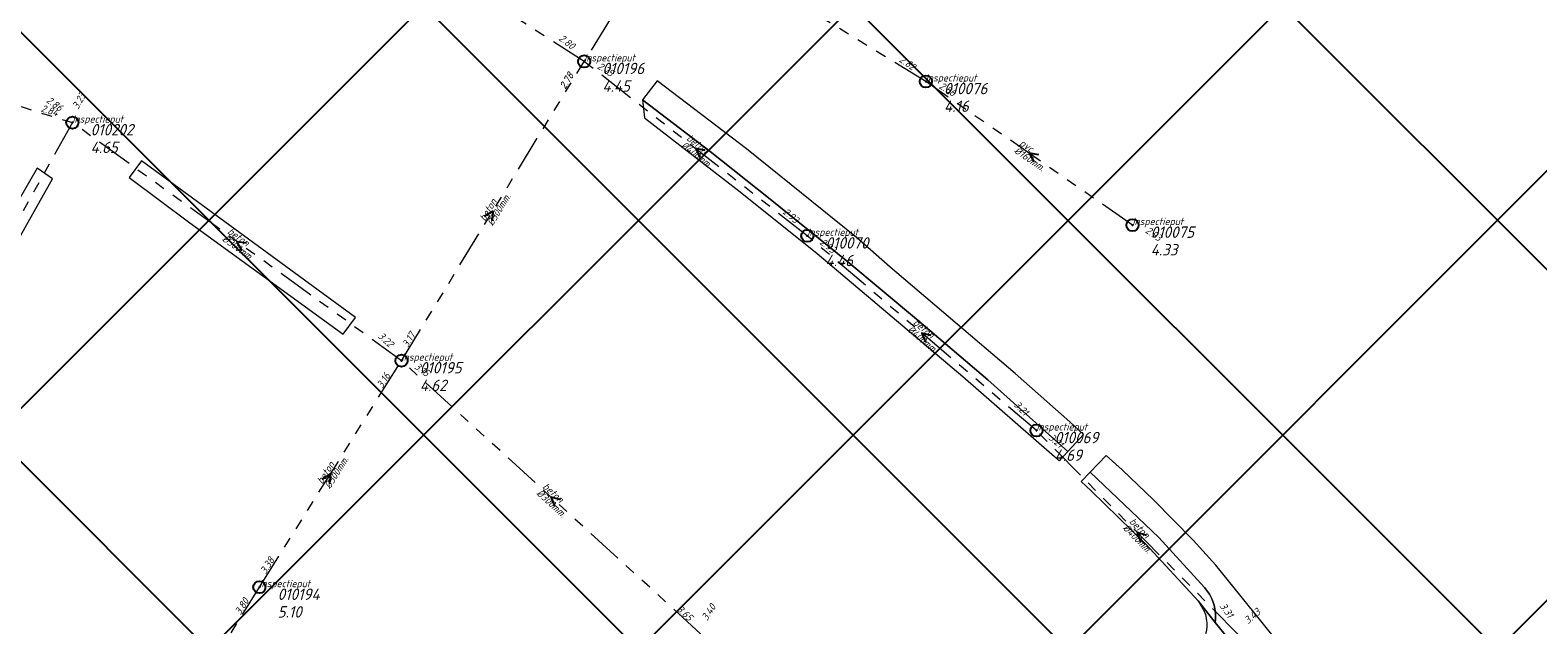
# Model space of a CAD drawing. Extents: x 148869 to 161638, y 453607 to 469810.
# Tile 404 of 656: x 153705 to 153953, y 463610 to 463708. Entities that reach past the tile are written whole.
import ezdxf

# ---------------------------------------------------------------- set-up
doc = ezdxf.new("R2010")
doc.units = 0
doc.header["$PDMODE"] = 32
doc.header["$PDSIZE"] = 2
doc.linetypes.add('RI-GWA', pattern=[18.45, 6, -1.8, 1.75, -1.8, 1.75, -1.8, 1.75, -1.8])
doc.layers.get('0').update_dxf_attribs({"linetype": 'CONTINUOUS'})
doc.layers.get('DEFPOINTS').update_dxf_attribs({"linetype": 'CONTINUOUS'})
doc.layers.add('2023 hatch', color=90, linetype='CONTINUOUS')
for name, color, linetype, lineweight in [('B-OI-RI-GWA-MATERIAAL-T18', 10, 'CONTINUOUS', 18), ('B-OI-RI-GWA-PUTDEKSELHOOGTE-T25', 10, 'CONTINUOUS', 25), ('B-OI-RI-GWA_BOB-T18', 10, 'CONTINUOUS', 18), ('B-OI-RI-GWA_DIAMETER-T18', 10, 'CONTINUOUS', 18), ('B-OI-RI-GWA_PUTNUMMER-T18', 10, 'CONTINUOUS', 18), ('B-OI-RI-GWA_RIOOLPUT-S', 10, 'CONTINUOUS', 25), ('B-OI-RI-GWA_TRANSPORTLEIDING-G', 10, 'RI-GWA', 18), ('B-OI-RI-STROOMRICHTING-S', 252, 'CONTINUOUS', 25), ('B-RO-VH-VERHARDING_ASFALT-GV', 251, 'CONTINUOUS', 18), ('B-RO-VH-VERHARDING_STRAATBAKSTEEN-GV', 251, 'CONTINUOUS', 18)]:
    doc.layers.add(name, color=color, linetype=linetype, lineweight=lineweight)
doc.styles.add('NLCS-ISO-M500-T18_CURSIEF', font='NLCS-ISO.ttf', dxfattribs={"oblique": 15, "height": 0.9})
doc.styles.add('NLCS-ISO-M750-T25_CURSIEF', font='NLCS-ISO.ttf', dxfattribs={"oblique": 15, "height": 1.875})

# ---------------------------------------------------------------- blocks, each defined once
blk = doc.blocks.new('ACMAP_ANN_TEMPLATE_gwa-diam')
at = {"color": 0, "linetype": 'ByBlock', "style": 'NLCS-ISO-M500-T18_CURSIEF', "oblique": 15}
blk.add_attdef('gwa-diam', (-2.2, -1.3), '', height=1.2, dxfattribs=at)
blk = doc.blocks.new('ACMAP_ANN_TEMPLATE_gwa-materiaal')
at = {"color": 0, "linetype": 'ByBlock', "style": 'NLCS-ISO-M500-T18_CURSIEF', "oblique": 15}
blk.add_attdef('gwa-mat', (-2.2, 0.2), '', height=1.2, dxfattribs=at)
blk = doc.blocks.new('ACMAP_ANN_TEMPLATE_gwa-nap-l')
at = {"color": 0, "linetype": 'ByBlock', "style": 'NLCS-ISO-M500-T18_CURSIEF', "oblique": 15}
blk.add_attdef('gwa-nap-l', (2.3, 0.2), '', height=1.2, dxfattribs=at)
blk = doc.blocks.new('ACMAP_ANN_TEMPLATE_gwa-nap-r')
at = {"color": 0, "linetype": 'ByBlock', "style": 'NLCS-ISO-M500-T18_CURSIEF', "oblique": 15}
blk.add_attdef('gwa-nap-r', (-5.6, 0.2), '', height=1.2, dxfattribs=at)
blk = doc.blocks.new('ACMAP_ANN_TEMPLATE_gwa-puth')
at = {"color": 0, "linetype": 'ByBlock', "style": 'NLCS-ISO-M750-T25_CURSIEF', "oblique": 15}
blk.add_attdef('gwa-puth', (3, -5), '', height=1.88, dxfattribs=at)
blk = doc.blocks.new('ACMAP_ANN_TEMPLATE_gwa-putnr')
at = {"color": 0, "linetype": 'ByBlock', "style": 'NLCS-ISO-M750-T25_CURSIEF', "oblique": 15}
blk.add_attdef('gwa-putnr', (3, -2.1), '', height=1.88, dxfattribs=at)
blk = doc.blocks.new('ACMAP_ANN_TEMPLATE_type knoop')
at = {"layer": 'DEFPOINTS', "style": 'NLCS-ISO-M500-T18_CURSIEF', "oblique": 15}
blk.add_attdef('type_knoop', (0, 0), '', height=1.2, dxfattribs=at)

msp = doc.modelspace()

# ---------------------------------------------------------------- hatches: boundary and pattern name
at = {"layer": '2023 hatch'}
h = msp.add_hatch(dxfattribs=at)
h.set_pattern_fill('L45L135', color=256, scale=49.98)
h.set_pattern_definition([(45, (0, 0), (-35.341197, 35.341197), []), (135, (0, 0), (-35.341197, -35.341197), [])])
h.paths.add_polyline_path([(155033.65, 463387.49), (154736.21, 463174.82), (154703.82, 463157.03), (154669.13, 463116.73), (154497.36, 463128.81), (154485.96, 463103.35), (154403, 462810.28), (154029.41, 462913.19), (153921.91, 462926.36), (153533.06, 462959.92), (153521.58, 463046.87), (153065.73, 463131.59), (152840.09, 463157.69), (152602.55, 463321.62), (152457.44, 463373.38), (152283.77, 463566.95), (152230.15, 463641.33), (152156.25, 463699.58), (152012.16, 463887.19), (152009.38, 463939.89), (151991.35, 464191.03), (152103.19, 464343.83), (152153.39, 464455.21), (152151.03, 464561.94), (152249.45, 464811.76), (152130.92, 465032.5), (152332.42, 465169.93), (152738.18, 465252.75), (152947.54, 465152.17), (153150.32, 465023.39), (153302.02, 464886.05), (153728.6, 464650.43), (153874.6, 464567.83), (153954.88, 464501.43), (153988.94, 464472.57), (154027.82, 464422.75), (154193.47, 464138.07), (154280.01, 463968.67), (154339.28, 463993.19), (154494.94, 463873.13), (154622.49, 463821.49), (154755.92, 463721.99), (154868.72, 463597.28)])

# ---------------------------------------------------------------- linework, layer by layer
at = {"layer": 'B-OI-RI-GWA_RIOOLPUT-S', "color": 251}
for p in [(153795.99, 463702.69), (153852.2, 463699.38), (153711.78, 463692.61), (153886.21, 463675.75), (153832.71, 463673.98), (153765.95, 463653.43), (153870.41, 463641.94), (153742.55, 463616.15)]:
    msp.add_point(p, dxfattribs=at)
at = {"layer": 'B-OI-RI-GWA_TRANSPORTLEIDING-G', "color": 251}
for p, q in [((153795.99, 463702.69), (153753.75, 463729.85)), ((153810.02, 463725.3), (153795.99, 463702.69)), ((153852.2, 463699.38), (153810.02, 463725.3)), ((153674.89, 463704.15), (153711.78, 463692.61)), ((153765.95, 463653.43), (153795.99, 463702.69)), ((153832.71, 463673.98), (153795.99, 463702.69)), ((153886.21, 463675.75), (153852.2, 463699.38)), ((153711.78, 463692.61), (153686.36, 463647.12)), ((153765.95, 463653.43), (153711.78, 463692.61)), ((153870.41, 463641.94), (153832.71, 463673.98)), ((153742.55, 463616.15), (153765.95, 463653.43)), ((153815.16, 463608.49), (153765.95, 463653.43)), ((153903.61, 463608.38), (153870.41, 463641.94)), ((153720.33, 463580.32), (153742.55, 463616.15))]:
    msp.add_line(p, q, dxfattribs=at)
at = {"layer": 'B-OI-RI-STROOMRICHTING-S', "color": 251}
for points in [[(153815.92, 463688.02), (153814.35, 463688.33), (153815.04, 463686.88)], [(153870.8, 463687.33), (153869.2, 463687.57), (153869.98, 463686.15)], [(153779.61, 463677.21), (153780.96, 463678.06), (153780.83, 463676.46)], [(153740.45, 463672.76), (153738.86, 463673.02), (153739.61, 463671.59)], [(153853.11, 463657.58), (153851.55, 463657.96), (153852.18, 463656.48)], [(153752.86, 463633.95), (153754.24, 463634.79), (153754.08, 463633.19)], [(153792.1, 463630.52), (153790.55, 463630.96), (153791.12, 463629.46)], [(153888.52, 463624.64), (153887.01, 463625.16), (153887.51, 463623.63)]]:
    msp.add_lwpolyline(points, dxfattribs=at)
at = {"layer": 'B-RO-VH-VERHARDING_ASFALT-GV', "flags": 128}
for points in [[(153875.58, 463638.5), (153878.16, 463641.29), (153875.91, 463643.37), (153866.92, 463651.33), (153846.34, 463668.85), (153840.8, 463673.71), (153822.7, 463688.32), (153808.02, 463699.52), (153805.58, 463696.34), (153816.7, 463687.86), (153826.32, 463680.23), (153839.4, 463669.69), (153850.7, 463660.29), (153862.39, 463650.28)], [(153805.58, 463696.34), (153805.91, 463693.39), (153821.66, 463681.24), (153834.32, 463671.07), (153858.28, 463650.83), (153873.4, 463637.65), (153874.14, 463636.96), (153875.58, 463638.5), (153862.39, 463650.28), (153850.7, 463660.29), (153839.4, 463669.69), (153826.32, 463680.23), (153816.7, 463687.86)], [(153879.28, 463635.11), (153877.79, 463633.56), (153879.44, 463632.02), (153888.39, 463623.23), (153897, 463613.88), (153899.82, 463610.36), (153899.9, 463610.97), (153899.9, 463611.72), (153899.83, 463612.28), (153899.65, 463613.17), (153899.32, 463614.1), (153898.88, 463614.98), (153898.09, 463616.12), (153890.55, 463624.33)]]:
    msp.add_lwpolyline(points, close=True, dxfattribs=at)
msp.add_lwpolyline([(153914.98, 463601.14), (153907.34, 463610.59), (153899.93, 463619.76), (153896.19, 463623.91), (153889.66, 463630.53), (153884.51, 463635.44), (153881.89, 463637.85), (153879.28, 463635.11), (153890.55, 463624.33), (153898.09, 463616.12), (153898.88, 463614.98), (153899.32, 463614.1), (153899.65, 463613.17), (153899.83, 463612.28), (153899.9, 463611.72), (153899.9, 463610.97), (153899.82, 463610.36), (153902.65, 463606.83)], dxfattribs=at)
at = {"layer": 'B-RO-VH-VERHARDING_STRAATBAKSTEEN-GV', "flags": 128}
for points in [[(153683.98, 463646.18), (153682.84, 463644.16), (153677.59, 463634.88), (153671.56, 463624.07), (153670.36, 463621.9), (153667.53, 463616.86), (153670.17, 463615.35), (153677.3, 463628.01), (153681.4, 463635.2), (153682.56, 463637.31), (153689.64, 463649.73), (153696.57, 463662.15), (153697.7, 463664.2), (153708.53, 463683.39), (153705.99, 463685.1), (153699.54, 463673.96), (153695.18, 463666.26), (153690.46, 463657.76)], [(153758.36, 463660.54), (153723.14, 463686.32), (153721.11, 463683.58), (153731.11, 463676.12), (153756.35, 463657.77)]]:
    msp.add_lwpolyline(points, close=True, dxfattribs=at)
msp.add_lwpolyline([(153861.5, 463575.36), (153863.79, 463572.67), (153898.69, 463602.77), (153899.72, 463603.53), (153900.82, 463603.99), (153902.29, 463604.2), (153903.42, 463604.09), (153904.89, 463603.49), (153905.12, 463603.32), (153905.47, 463603.3), (153902.65, 463606.83), (153899.82, 463610.36), (153897, 463613.88), (153897.91, 463612.43)], dxfattribs=at)
at = {"layer": 'B-RO-VH-VERHARDING_STRAATBAKSTEEN-GV'}
for points in [[(153897.91, 463612.43, -0.052104), (153898.29, 463611.36)], [(153898.29, 463611.36, -0.131927), (153898.25, 463608.47)]]:
    msp.add_lwpolyline(points, format="xyb", dxfattribs=at)

# ---------------------------------------------------------------- block references
at = {"layer": 'B-OI-RI-GWA-MATERIAAL-T18', "color": 251}
for p, rotation, values in [((153814.35, 463688.34), 321.9794727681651, {'gwa-mat': 'beton'}), ((153869.2, 463687.57), 325.2085952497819, {'gwa-mat': 'pvc'}), ((153780.97, 463678.06), 58.62409973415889, {'gwa-mat': 'beton'}), ((153738.86, 463673.02), 324.1225904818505, {'gwa-mat': 'beton'}), ((153851.56, 463657.96), 319.639875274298, {'gwa-mat': 'beton'}), ((153754.25, 463634.79), 57.88423107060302, {'gwa-mat': 'beton'}), ((153790.55, 463630.96), 317.5967651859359, {'gwa-mat': 'beton'}), ((153887.01, 463625.16), 314.6910383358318, {'gwa-mat': 'beton'})]:
    msp.add_blockref('ACMAP_ANN_TEMPLATE_gwa-materiaal', p, dxfattribs=dict(at, rotation=rotation)).add_auto_attribs(values)
at = {"layer": 'B-OI-RI-GWA-PUTDEKSELHOOGTE-T25', "color": 251}
for p, values in [((153795.99, 463702.69), {'gwa-puth': '4.45'}), ((153852.2, 463699.38), {'gwa-puth': '4.16'}), ((153711.78, 463692.61), {'gwa-puth': '4.65'}), ((153886.21, 463675.75), {'gwa-puth': '4.33'}), ((153832.71, 463673.98), {'gwa-puth': '4.46'}), ((153765.95, 463653.43), {'gwa-puth': '4.62'}), ((153870.41, 463641.94), {'gwa-puth': '4.69'}), ((153742.55, 463616.15), {'gwa-puth': '5.10'})]:
    msp.add_blockref('ACMAP_ANN_TEMPLATE_gwa-puth', p, dxfattribs=at).add_auto_attribs(values)
at = {"layer": 'B-OI-RI-GWA_BOB-T18', "color": 251}
for name, p, rotation, values in [('ACMAP_ANN_TEMPLATE_gwa-nap-r', (153795.99, 463702.69), 321.9794727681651, {'gwa-nap-r': '2.80'}), ('ACMAP_ANN_TEMPLATE_gwa-nap-l', (153795.99, 463702.69), 327.2592895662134, {'gwa-nap-l': '2.75'}), ('ACMAP_ANN_TEMPLATE_gwa-nap-r', (153852.2, 463699.38), 325.2085952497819, {'gwa-nap-r': '2.82'}), ('ACMAP_ANN_TEMPLATE_gwa-nap-r', (153795.99, 463702.69), 58.17949278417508, {'gwa-nap-r': '2.78'}), ('ACMAP_ANN_TEMPLATE_gwa-nap-r', (153795.99, 463702.69), 58.62409973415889, {'gwa-nap-r': '2.78'}), ('ACMAP_ANN_TEMPLATE_gwa-nap-l', (153711.78, 463692.61), 60.80336083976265, {'gwa-nap-l': '3.23'}), ('ACMAP_ANN_TEMPLATE_gwa-nap-l', (153852.2, 463699.38), 328.4288904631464, {'gwa-nap-l': '2.86'}), ('ACMAP_ANN_TEMPLATE_gwa-nap-r', (153711.78, 463692.61), 342.6291741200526, {'gwa-nap-r': '2.84'}), ('ACMAP_ANN_TEMPLATE_gwa-nap-r', (153711.78, 463692.61), 324.1225904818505, {'gwa-nap-r': '2.86'}), ('ACMAP_ANN_TEMPLATE_gwa-nap-r', (153832.71, 463673.98), 319.639875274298, {'gwa-nap-r': '2.93'}), ('ACMAP_ANN_TEMPLATE_gwa-nap-l', (153886.21, 463675.75), 325.2085952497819, {'gwa-nap-l': '2.93'}), ('ACMAP_ANN_TEMPLATE_gwa-nap-l', (153832.71, 463673.98), 321.9794727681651, {'gwa-nap-l': '2.93'}), ('ACMAP_ANN_TEMPLATE_gwa-nap-r', (153765.95, 463653.43), 317.5967651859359, {'gwa-nap-r': '3.22'}), ('ACMAP_ANN_TEMPLATE_gwa-nap-l', (153765.95, 463653.43), 58.62409973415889, {'gwa-nap-l': '3.17'}), ('ACMAP_ANN_TEMPLATE_gwa-nap-l', (153765.95, 463653.43), 324.1225904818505, {'gwa-nap-l': '3.15'}), ('ACMAP_ANN_TEMPLATE_gwa-nap-r', (153765.95, 463653.43), 57.88423107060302, {'gwa-nap-r': '3.16'}), ('ACMAP_ANN_TEMPLATE_gwa-nap-r', (153870.41, 463641.94), 314.6910383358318, {'gwa-nap-r': '3.21'}), ('ACMAP_ANN_TEMPLATE_gwa-nap-l', (153870.41, 463641.94), 319.639875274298, {'gwa-nap-l': '3.21'}), ('ACMAP_ANN_TEMPLATE_gwa-nap-l', (153742.55, 463616.15), 57.88423107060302, {'gwa-nap-l': '3.38'}), ('ACMAP_ANN_TEMPLATE_gwa-nap-r', (153742.55, 463616.15), 58.19485013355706, {'gwa-nap-r': '3.80'}), ('ACMAP_ANN_TEMPLATE_gwa-nap-r', (153815.16, 463608.49), 318.3672823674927, {'gwa-nap-r': '3.65'}), ('ACMAP_ANN_TEMPLATE_gwa-nap-l', (153815.16, 463608.49), 57.45245354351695, {'gwa-nap-l': '3.40'}), ('ACMAP_ANN_TEMPLATE_gwa-nap-r', (153903.61, 463608.38), 305.9166479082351, {'gwa-nap-r': '3.31'}), ('ACMAP_ANN_TEMPLATE_gwa-nap-l', (153903.61, 463608.38), 40.33912122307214, {'gwa-nap-l': '3.43'})]:
    msp.add_blockref(name, p, dxfattribs=dict(at, rotation=rotation)).add_auto_attribs(values)
at = {"layer": 'B-OI-RI-GWA_DIAMETER-T18', "color": 251}
for p, rotation, values in [((153814.35, 463688.34), 321.9794727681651, {'gwa-diam': '%%c400mm.'}), ((153869.2, 463687.57), 325.2085952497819, {'gwa-diam': '%%c160mm.'}), ((153780.97, 463678.06), 58.62409973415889, {'gwa-diam': '%%c300mm.'}), ((153738.86, 463673.02), 324.1225904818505, {'gwa-diam': '%%c300mm.'}), ((153851.56, 463657.96), 319.639875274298, {'gwa-diam': '%%c400mm.'}), ((153754.25, 463634.79), 57.88423107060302, {'gwa-diam': '%%c300mm.'}), ((153790.55, 463630.96), 317.5967651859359, {'gwa-diam': '%%c300mm.'}), ((153887.01, 463625.16), 314.6910383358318, {'gwa-diam': '%%c400mm.'})]:
    msp.add_blockref('ACMAP_ANN_TEMPLATE_gwa-diam', p, dxfattribs=dict(at, rotation=rotation)).add_auto_attribs(values)
at = {"layer": 'B-OI-RI-GWA_PUTNUMMER-T18', "color": 251}
for p, values in [((153795.99, 463702.69), {'gwa-putnr': '010196'}), ((153852.2, 463699.38), {'gwa-putnr': '010076'}), ((153711.78, 463692.61), {'gwa-putnr': '010202'}), ((153886.21, 463675.75), {'gwa-putnr': '010075'}), ((153832.71, 463673.98), {'gwa-putnr': '010070'}), ((153765.95, 463653.43), {'gwa-putnr': '010195'}), ((153870.41, 463641.94), {'gwa-putnr': '010069'}), ((153742.55, 463616.15), {'gwa-putnr': '010194'})]:
    msp.add_blockref('ACMAP_ANN_TEMPLATE_gwa-putnr', p, dxfattribs=at).add_auto_attribs(values)
at = {"layer": 'DEFPOINTS'}
for p in [(153795.99, 463702.69), (153852.2, 463699.38), (153711.78, 463692.61), (153832.71, 463673.98), (153886.21, 463675.75), (153765.95, 463653.43), (153870.41, 463641.94), (153742.55, 463616.15)]:
    msp.add_blockref('ACMAP_ANN_TEMPLATE_type knoop', p, dxfattribs=at).add_auto_attribs({'type_knoop': 'inspectieput'})

doc.saveas('drawing.dxf')
